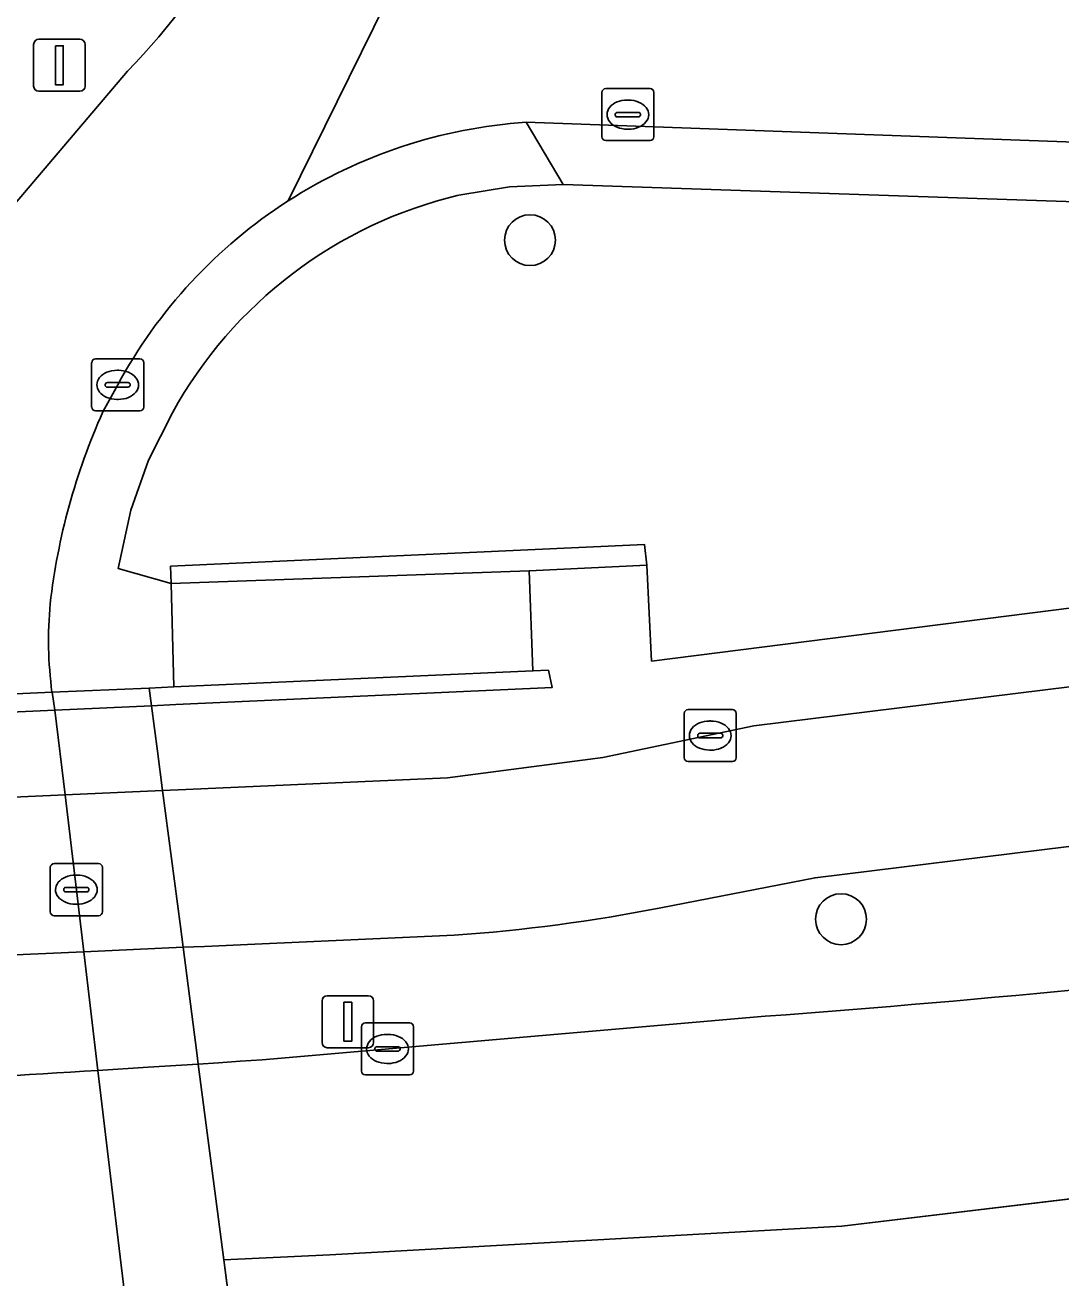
# Model space of a CAD drawing. Extents: x 161477 to 163040, y 383680 to 384871.
# Drawn here: x 161691.03 to 161710.95, y 384012.58 to 384036.66 of the extents above; entities that cross this region are included whole.
import ezdxf

# ---------------------------------------------------------------- set-up
doc = ezdxf.new("R2010")
doc.units = 0
for name, color, linetype in [('IMGEO_Berm_groen', 7, 'Continuous'), ('IMGEO_Boom', 7, 'Continuous'), ('IMGEO_Dek', 7, 'Continuous'), ('IMGEO_Fietspad_gesloten', 7, 'Continuous'), ('IMGEO_Fietspad_open', 7, 'Continuous'), ('IMGEO_Groenvoorziening', 7, 'Continuous'), ('IMGEO_Kolk', 7, 'Continuous'), ('IMGEO_Lichtmast', 7, 'Continuous'), ('IMGEO_Muur', 7, 'Continuous'), ('IMGEO_Rijbaan_lokaal_gesloten', 7, 'Continuous'), ('IMGEO_Verkeersbordpaal', 7, 'Continuous'), ('IMGEO_Voetpad_op_trap', 7, 'Continuous'), ('IMGEO_Voetpad_open', 7, 'Continuous')]:
    doc.layers.add(name, color=color, linetype=linetype)

msp = doc.modelspace()

# ---------------------------------------------------------------- linework, layer by layer
at = {"layer": 'IMGEO_Berm_groen'}
for points in [[(161757.379, 384031.316), (161757.305, 384031.876), (161733.987, 384032.488), (161701.381, 384033.589), (161700.35, 384033.55), (161699.371, 384033.385)], [(161693.867, 384029.204), (161693.407, 384028.292), (161693.069, 384027.332), (161692.822, 384026.215), (161693.842, 384025.924), (161693.834, 384026.258), (161702.945, 384026.672), (161702.989, 384026.278), (161703.08, 384024.434), (161757.379, 384031.316)], [(161763.653, 384027.361), (161706.222, 384020.27), (161703.259, 384019.694)], [(161699.282, 384019.167), (161695.454, 384018.996), (161694.486, 384018.953), (161694.073, 384018.934), (161694.337, 384016.907), (161694.365, 384016.691), (161694.752, 384016.717), (161695.172, 384016.745), (161695.591, 384016.774), (161705.264, 384017.609)], [(161694.073, 384018.934), (161692.164, 384018.849), (161687.924, 384018.659), (161687.567, 384018.643), (161674.305, 384018.049), (161674.555, 384015.819)], [(161692.437, 384016.569), (161693.401, 384016.629), (161694.365, 384016.691), (161694.337, 384016.907), (161694.073, 384018.934)]]:
    msp.add_lwpolyline(points, dxfattribs=at)
for centre, radius, start, end in [((161701.328, 384025.095), 8.518, 103.284, 151.1587), ((161697.018, 384051.523), 32.435, 274.0028, 281.094), ((161683.186, 384312.146), 295.363, 274.28671, 276.78778), ((161665.14, 384458.259), 442.533, 272.99059, 273.53643)]:
    msp.add_arc(centre, radius, start, end, dxfattribs=at)
at = {"layer": 'IMGEO_Boom'}
for centre in [(161700.742, 384032.522), (161706.722, 384019.474)]:
    msp.add_circle(centre, 0.489, dxfattribs=at)
at = {"layer": 'IMGEO_Dek'}
msp.add_lwpolyline([(161698.124, 383985.983), (161697.729, 383989.478), (161697.518, 383991.342), (161697.339, 383992.929), (161697.015, 383995.692), (161696.51, 384000), (161696.191, 384002.723), (161695.634, 384006.981), (161695.269, 384009.746), (161694.855, 384012.926), (161694.365, 384016.691), (161694.337, 384016.907), (161694.073, 384018.934), (161694.02, 384019.337), (161693.678, 384021.946), (161693.579, 384022.704), (161693.465, 384023.577), (161693.421, 384023.917), (161691.553, 384023.835), (161687.303, 384023.646), (161686.957, 384023.63), (161673.752, 384023.045)], dxfattribs=at)
at = {"layer": 'IMGEO_Fietspad_gesloten'}
for points in [[(161696.092, 384033.276), (161701.03, 384043.286)], [(161701.097, 384043.034), (161701.03, 384043.286), (161696.092, 384033.276)], [(161693.005, 384035.771), (161690.737, 384033.1)], [(161700.668, 384034.787), (161717.726, 384034.171), (161718.177, 384034.155), (161734.34, 384033.599), (161758.72, 384033.003), (161764.181, 384032.902)], [(161692.533, 384029.224), (161692.816, 384029.742)], [(161702.046, 383937.433), (161696.429, 383983.278), (161696.398, 383983.537), (161696.128, 383985.74), (161695.71, 383989.226), (161695.294, 383992.703), (161694.966, 383995.438), (161694.561, 383998.828), (161694.124, 384002.472), (161693.6, 384006.855), (161693.265, 384009.646), (161692.884, 384012.828), (161692.437, 384016.569), (161692.164, 384018.849), (161691.803, 384021.863), (161691.607, 384023.493), (161691.553, 384023.835)]]:
    msp.add_lwpolyline(points, dxfattribs=at)
for centre, radius, start, end in [((161683.173, 384045.296), 13.69, 315.908, 345.7125), ((161701.307, 384025.167), 9.641, 93.8003, 122.7463), ((161701.306, 384025.157), 9.649, 122.7089, 151.6304), ((161703.773, 384024.15), 12.332, 155.7055, 173.5477), ((161699.048, 384024.836), 7.562, 174.6859, 187.6043)]:
    msp.add_arc(centre, radius, start, end, dxfattribs=at)
at = {"layer": 'IMGEO_Fietspad_open'}
for points in [[(161763.653, 384027.361), (161763.253, 384030.692), (161762.659, 384030.32), (161759.087, 384029.863), (161705.045, 384023.188), (161702.143, 384022.584), (161699.157, 384022.191), (161694.128, 384021.966), (161693.678, 384021.946), (161694.02, 384019.337), (161694.073, 384018.934), (161694.486, 384018.953), (161695.454, 384018.996), (161699.282, 384019.167)], [(161703.259, 384019.694), (161706.222, 384020.27), (161763.653, 384027.361)]]:
    msp.add_lwpolyline(points, dxfattribs=at)
msp.add_lwpolyline([(161693.678, 384021.946), (161691.803, 384021.863), (161687.531, 384021.672), (161687.198, 384021.657), (161673.965, 384021.067), (161674.305, 384018.049), (161687.567, 384018.643), (161687.924, 384018.659), (161692.164, 384018.849), (161694.073, 384018.934), (161694.02, 384019.337)], close=True, dxfattribs=at)
msp.add_arc((161697.018, 384051.523), 32.435, 274.0028, 281.094, dxfattribs=at)
at = {"layer": 'IMGEO_Groenvoorziening'}
msp.add_lwpolyline([(161690.737, 384033.1), (161693.005, 384035.771)], dxfattribs=at)
msp.add_arc((161683.173, 384045.296), 13.69, 315.908, 345.7125, dxfattribs=at)
at = {"layer": 'IMGEO_Kolk'}
for p, q in [((161702.198, 384035.435), (161703.05, 384035.435)), ((161702.123, 384034.509), (161702.123, 384035.361)), ((161702.611, 384035.215), (161702.636, 384035.215)), ((161703.124, 384035.361), (161703.124, 384034.509)), ((161702.425, 384034.978), (161702.823, 384034.978)), ((161702.382, 384034.929), (161702.382, 384034.941)), ((161702.82, 384034.892), (161702.422, 384034.892)), ((161702.866, 384034.941), (161702.866, 384034.929)), ((161702.634, 384034.655), (161702.609, 384034.655)), ((161703.05, 384034.435), (161702.198, 384034.435)), ((161692.315, 384029.316), (161692.315, 384030.168)), ((161692.39, 384030.242), (161693.242, 384030.242)), ((161693.316, 384030.168), (161693.316, 384029.316)), ((161692.803, 384030.022), (161692.828, 384030.022)), ((161692.574, 384029.736), (161692.574, 384029.748)), ((161693.012, 384029.699), (161692.614, 384029.699)), ((161692.617, 384029.785), (161693.015, 384029.785)), ((161693.058, 384029.748), (161693.058, 384029.736)), ((161692.826, 384029.462), (161692.801, 384029.462)), ((161693.242, 384029.242), (161692.39, 384029.242)), ((161703.707, 384022.577), (161703.707, 384023.429)), ((161703.782, 384023.503), (161704.634, 384023.503)), ((161704.708, 384023.429), (161704.708, 384022.577)), ((161704.195, 384023.283), (161704.22, 384023.283)), ((161703.966, 384022.997), (161703.966, 384023.009)), ((161704.404, 384022.96), (161704.006, 384022.96)), ((161704.009, 384023.046), (161704.407, 384023.046)), ((161704.45, 384023.009), (161704.45, 384022.997)), ((161704.218, 384022.723), (161704.193, 384022.723)), ((161704.634, 384022.503), (161703.782, 384022.503)), ((161691.595, 384020.542), (161692.447, 384020.542)), ((161691.52, 384019.616), (161691.52, 384020.468)), ((161692.008, 384020.322), (161692.033, 384020.322)), ((161692.521, 384020.468), (161692.521, 384019.616)), ((161691.779, 384020.036), (161691.779, 384020.048)), ((161691.822, 384020.085), (161692.22, 384020.085)), ((161692.263, 384020.048), (161692.263, 384020.036)), ((161692.217, 384019.999), (161691.819, 384019.999)), ((161692.447, 384019.542), (161691.595, 384019.542)), ((161692.031, 384019.762), (161692.006, 384019.762)), ((161697.502, 384016.556), (161697.502, 384017.408)), ((161697.577, 384017.482), (161698.429, 384017.482)), ((161698.503, 384017.408), (161698.503, 384016.556)), ((161697.99, 384017.262), (161698.015, 384017.262)), ((161697.761, 384016.976), (161697.761, 384016.988)), ((161698.199, 384016.939), (161697.801, 384016.939)), ((161697.804, 384017.025), (161698.202, 384017.025)), ((161698.245, 384016.988), (161698.245, 384016.976)), ((161698.013, 384016.702), (161697.988, 384016.702)), ((161698.429, 384016.482), (161697.577, 384016.482))]:
    msp.add_line(p, q, dxfattribs=at)
for points in [[(161702.198, 384035.435), (161703.05, 384035.435)], [(161702.123, 384034.509), (161702.123, 384035.361)], [(161703.124, 384035.361), (161703.124, 384034.509)], [(161703.05, 384034.435), (161702.198, 384034.435)], [(161692.315, 384029.316), (161692.315, 384030.168)], [(161692.39, 384030.242), (161693.242, 384030.242)], [(161693.316, 384030.168), (161693.316, 384029.316)], [(161693.242, 384029.242), (161692.39, 384029.242)], [(161703.707, 384022.577), (161703.707, 384023.429)], [(161703.782, 384023.503), (161704.634, 384023.503)], [(161704.708, 384023.429), (161704.708, 384022.577)], [(161704.634, 384022.503), (161703.782, 384022.503)], [(161691.595, 384020.542), (161692.447, 384020.542)], [(161691.52, 384019.616), (161691.52, 384020.468)], [(161692.521, 384020.468), (161692.521, 384019.616)], [(161692.447, 384019.542), (161691.595, 384019.542)], [(161697.502, 384016.556), (161697.502, 384017.408)], [(161697.577, 384017.482), (161698.429, 384017.482)], [(161698.503, 384017.408), (161698.503, 384016.556)], [(161698.429, 384016.482), (161697.577, 384016.482)]]:
    msp.add_lwpolyline(points, dxfattribs=at)
for centre, radius, start, end in [((161702.2, 384035.359), 0.0765, 91.552, 178.448), ((161702.2, 384035.359), 0.0765, 91.552, 178.448), ((161703.048, 384035.359), 0.0765, 1.552, 88.448), ((161703.048, 384035.359), 0.0765, 1.552, 88.448), ((161702.422, 384034.938), 0.0403, 85.8775, 175.7526), ((161702.827, 384034.94), 0.0386, 1.7309, 96.639), ((161702.419, 384034.928), 0.0366, 178.938, 274.7102), ((161702.823, 384034.935), 0.043, 264.8664, 352.4533), ((161702.2, 384034.511), 0.0765, 181.552, 268.448), ((161702.2, 384034.511), 0.0765, 181.552, 268.448), ((161703.048, 384034.511), 0.0765, 271.552, 358.448), ((161703.048, 384034.511), 0.0765, 271.552, 358.448), ((161692.392, 384030.166), 0.0765, 91.552, 178.448), ((161692.392, 384030.166), 0.0765, 91.552, 178.448), ((161693.24, 384030.166), 0.0765, 1.552, 88.448), ((161693.24, 384030.166), 0.0765, 1.552, 88.448), ((161692.614, 384029.745), 0.0403, 85.8775, 175.7526), ((161692.611, 384029.735), 0.0366, 178.938, 274.7102), ((161693.015, 384029.742), 0.043, 264.8664, 352.4533), ((161693.019, 384029.747), 0.0386, 1.7309, 96.639), ((161692.392, 384029.318), 0.0765, 181.552, 268.448), ((161692.392, 384029.318), 0.0765, 181.552, 268.448), ((161693.24, 384029.318), 0.0765, 271.552, 358.448), ((161693.24, 384029.318), 0.0765, 271.552, 358.448), ((161703.784, 384023.427), 0.0765, 91.552, 178.448), ((161703.784, 384023.427), 0.0765, 91.552, 178.448), ((161704.632, 384023.427), 0.0765, 1.552, 88.448), ((161704.632, 384023.427), 0.0765, 1.552, 88.448), ((161704.006, 384023.006), 0.0403, 85.8775, 175.7526), ((161704.003, 384022.996), 0.0366, 178.938, 274.7102), ((161704.407, 384023.003), 0.043, 264.8664, 352.4533), ((161704.411, 384023.008), 0.0386, 1.7309, 96.639), ((161703.784, 384022.579), 0.0765, 181.552, 268.448), ((161703.784, 384022.579), 0.0765, 181.552, 268.448), ((161704.632, 384022.579), 0.0765, 271.552, 358.448), ((161704.632, 384022.579), 0.0765, 271.552, 358.448), ((161691.597, 384020.466), 0.0765, 91.552, 178.448), ((161691.597, 384020.466), 0.0765, 91.552, 178.448), ((161692.445, 384020.466), 0.0765, 1.552, 88.448), ((161692.445, 384020.466), 0.0765, 1.552, 88.448), ((161691.819, 384020.045), 0.0403, 85.8775, 175.7526), ((161691.816, 384020.035), 0.0366, 178.938, 274.7102), ((161692.22, 384020.042), 0.043, 264.8664, 352.4533), ((161692.224, 384020.047), 0.0386, 1.7309, 96.639), ((161691.597, 384019.618), 0.0765, 181.552, 268.448), ((161691.597, 384019.618), 0.0765, 181.552, 268.448), ((161692.445, 384019.618), 0.0765, 271.552, 358.448), ((161692.445, 384019.618), 0.0765, 271.552, 358.448), ((161697.579, 384017.406), 0.0765, 91.552, 178.448), ((161697.579, 384017.406), 0.0765, 91.552, 178.448), ((161698.427, 384017.406), 0.0765, 1.552, 88.448), ((161698.427, 384017.406), 0.0765, 1.552, 88.448), ((161697.801, 384016.985), 0.0403, 85.8775, 175.7526), ((161697.798, 384016.975), 0.0366, 178.938, 274.7102), ((161698.202, 384016.982), 0.043, 264.8664, 352.4533), ((161698.206, 384016.987), 0.0386, 1.7309, 96.639), ((161697.579, 384016.558), 0.0765, 181.552, 268.448), ((161697.579, 384016.558), 0.0765, 181.552, 268.448), ((161698.427, 384016.558), 0.0765, 271.552, 358.448), ((161698.427, 384016.558), 0.0765, 271.552, 358.448)]:
    msp.add_arc(centre, radius, start, end, dxfattribs=at)
for centre, major_axis, ratio, start_param, end_param in [((161702.61, 384034.935), (-0.387, 0.002), 0.722429, 4.712389, 7.853982), ((161702.635, 384034.935), (-0.39, 0.002), 0.717154, 1.570796, 4.712389), ((161692.802, 384029.742), (-0.387, 0.002), 0.722429, 4.712389, 7.853982), ((161692.827, 384029.742), (-0.39, 0.002), 0.717154, 1.570796, 4.712389), ((161704.194, 384023.003), (-0.387, 0.002), 0.722429, 4.712389, 7.853982), ((161704.219, 384023.003), (-0.39, 0.002), 0.717154, 1.570796, 4.712389), ((161692.007, 384020.042), (-0.387, 0.002), 0.722429, 4.712389, 7.853982), ((161692.032, 384020.042), (-0.39, 0.002), 0.717154, 1.570796, 4.712389), ((161697.989, 384016.982), (-0.387, 0.002), 0.722429, 4.712389, 7.853982), ((161698.014, 384016.982), (-0.39, 0.002), 0.717154, 1.570796, 4.712389)]:
    msp.add_ellipse(centre, major_axis=major_axis, ratio=ratio, start_param=start_param, end_param=end_param, dxfattribs=at)
at = {"layer": 'IMGEO_Lichtmast'}
for p, q in [((161696.744, 384017.105), (161696.744, 384017.905)), ((161696.744, 384017.905), (161696.744, 384017.105)), ((161696.844, 384018.005), (161697.634, 384018.005)), ((161697.634, 384018.005), (161696.844, 384018.005)), ((161697.734, 384017.905), (161697.734, 384017.105)), ((161697.734, 384017.105), (161697.734, 384017.905)), ((161697.634, 384017.005), (161696.844, 384017.005)), ((161696.844, 384017.005), (161697.634, 384017.005))]:
    msp.add_line(p, q, dxfattribs=at)
msp.add_lwpolyline([(161697.164, 384017.88), (161697.314, 384017.88), (161697.314, 384017.13), (161697.164, 384017.13), (161697.164, 384017.88)], dxfattribs=at)
for centre, start, end in [((161696.844, 384017.905), 90, 180), ((161696.844, 384017.905), 90, 180), ((161697.634, 384017.905), 0, 90), ((161697.634, 384017.905), 360, 90), ((161696.844, 384017.105), 180, 270), ((161696.844, 384017.105), 180, 270), ((161697.634, 384017.105), 270, 0), ((161697.634, 384017.105), 270, 0)]:
    msp.add_arc(centre, 0.1, start, end, dxfattribs=at)
at = {"layer": 'IMGEO_Muur'}
for points in [[(161702.945, 384026.672), (161693.834, 384026.258), (161693.842, 384025.924), (161700.729, 384026.171), (161702.989, 384026.278)], [(161700.797, 384024.245), (161693.893, 384023.938), (161693.421, 384023.917), (161693.465, 384023.577), (161693.934, 384023.598), (161701.166, 384023.924), (161701.095, 384024.258)], [(161693.465, 384023.577), (161693.421, 384023.917), (161691.553, 384023.835), (161687.303, 384023.646), (161686.957, 384023.63), (161673.752, 384023.045), (161673.782, 384022.691), (161686.999, 384023.286), (161687.356, 384023.302), (161691.607, 384023.493)]]:
    msp.add_lwpolyline(points, close=True, dxfattribs=at)
at = {"layer": 'IMGEO_Rijbaan_lokaal_gesloten'}
for points in [[(161705.264, 384017.609), (161695.591, 384016.774), (161695.172, 384016.745), (161694.752, 384016.717), (161694.365, 384016.691), (161694.855, 384012.926), (161696.893, 384013.027), (161706.74, 384013.577), (161721.837, 384015.377), (161753.08, 384019.028), (161795.621, 384024.429), (161827.864, 384028.429), (161871.905, 384033.68), (161895.749, 384036.581), (161917.195, 384039.231), (161945.288, 384042.532), (161960.735, 384044.482), (161993.828, 384048.483), (162005.138, 384049.833), (162024.421, 384052.135)], [(161871.905, 384033.68), (161827.864, 384028.429), (161795.621, 384024.429), (161753.08, 384019.028), (161721.837, 384015.377), (161706.74, 384013.577), (161696.893, 384013.027), (161694.855, 384012.926), (161695.269, 384009.746), (161701.12, 384010.023), (161710.519, 384010.823), (161724.566, 384012.374), (161779.16, 384018.826), (161800.208, 384021.201), (161822.654, 384023.966), (161852.473, 384027.711), (161858.477, 384028.412), (161863.792, 384029.049)], [(161674.555, 384015.819), (161675.637, 384006.22), (161683.418, 384006.43), (161689.035, 384006.625), (161689.494, 384006.641), (161693.6, 384006.855), (161695.634, 384006.981), (161694.855, 384012.926), (161694.365, 384016.691)], [(161694.365, 384016.691), (161693.401, 384016.629), (161692.437, 384016.569)]]:
    msp.add_lwpolyline(points, dxfattribs=at)
for centre, radius, start, end in [((161683.186, 384312.146), 295.363, 274.28671, 276.78778), ((161665.14, 384458.259), 442.533, 272.99059, 273.53643)]:
    msp.add_arc(centre, radius, start, end, dxfattribs=at)
at = {"layer": 'IMGEO_Verkeersbordpaal'}
for p, q in [((161691.199, 384035.484), (161691.199, 384036.284)), ((161691.199, 384036.284), (161691.199, 384035.484)), ((161691.299, 384036.384), (161692.089, 384036.384)), ((161692.089, 384036.384), (161691.299, 384036.384)), ((161692.189, 384036.284), (161692.189, 384035.484)), ((161692.189, 384035.484), (161692.189, 384036.284)), ((161692.089, 384035.384), (161691.299, 384035.384)), ((161691.299, 384035.384), (161692.089, 384035.384))]:
    msp.add_line(p, q, dxfattribs=at)
msp.add_lwpolyline([(161691.619, 384036.259), (161691.769, 384036.259), (161691.769, 384035.509), (161691.619, 384035.509), (161691.619, 384036.259)], dxfattribs=at)
for centre, start, end in [((161691.299, 384036.284), 90, 180), ((161691.299, 384036.284), 90, 180), ((161692.089, 384036.284), 0, 90), ((161692.089, 384036.284), 360, 90), ((161691.299, 384035.484), 180, 270), ((161691.299, 384035.484), 180, 270), ((161692.089, 384035.484), 270, 0), ((161692.089, 384035.484), 270, 0)]:
    msp.add_arc(centre, 0.1, start, end, dxfattribs=at)
at = {"layer": 'IMGEO_Voetpad_op_trap'}
msp.add_lwpolyline([(161700.729, 384026.171), (161693.842, 384025.924), (161693.893, 384023.938), (161700.797, 384024.245)], close=True, dxfattribs=at)
at = {"layer": 'IMGEO_Voetpad_open'}
for points in [[(161758.72, 384033.003), (161734.34, 384033.599), (161718.177, 384034.155), (161717.726, 384034.171), (161700.668, 384034.787), (161701.381, 384033.589), (161733.987, 384032.488), (161757.305, 384031.876), (161757.379, 384031.316), (161703.08, 384024.434), (161702.989, 384026.278), (161700.729, 384026.171), (161700.797, 384024.245), (161701.095, 384024.258), (161701.166, 384023.924), (161693.934, 384023.598), (161693.465, 384023.577), (161693.579, 384022.704), (161693.678, 384021.946), (161694.128, 384021.966), (161699.157, 384022.191), (161702.143, 384022.584), (161705.045, 384023.188), (161759.087, 384029.863)], [(161693.465, 384023.577), (161691.607, 384023.493), (161687.356, 384023.302), (161686.999, 384023.286), (161673.782, 384022.691), (161673.965, 384021.067), (161687.198, 384021.657), (161687.531, 384021.672), (161691.803, 384021.863), (161693.678, 384021.946), (161693.579, 384022.704)]]:
    msp.add_lwpolyline(points, close=True, dxfattribs=at)
for points in [[(161699.371, 384033.385), (161700.35, 384033.55), (161701.381, 384033.589), (161700.668, 384034.787)], [(161692.816, 384029.742), (161692.533, 384029.224)], [(161695.269, 384009.746), (161694.855, 384012.926), (161694.365, 384016.691), (161694.337, 384016.907), (161694.073, 384018.934), (161694.02, 384019.337), (161693.678, 384021.946), (161693.579, 384022.704), (161693.465, 384023.577), (161693.421, 384023.917), (161693.893, 384023.938), (161693.842, 384025.924), (161692.822, 384026.215), (161693.069, 384027.332), (161693.407, 384028.292), (161693.867, 384029.204)], [(161691.553, 384023.835), (161691.607, 384023.493), (161691.803, 384021.863), (161692.164, 384018.849), (161692.437, 384016.569), (161692.884, 384012.828), (161693.265, 384009.646), (161693.6, 384006.855), (161694.124, 384002.472), (161694.561, 383998.828), (161694.966, 383995.438), (161695.294, 383992.703), (161695.71, 383989.226), (161696.128, 383985.74), (161696.398, 383983.537), (161696.429, 383983.278), (161702.046, 383937.433)]]:
    msp.add_lwpolyline(points, dxfattribs=at)
for centre, radius, start, end in [((161701.307, 384025.167), 9.641, 93.8003, 122.7463), ((161701.306, 384025.157), 9.649, 122.7089, 151.6304), ((161701.328, 384025.095), 8.518, 103.284, 151.1587), ((161703.773, 384024.15), 12.332, 155.7055, 173.5477), ((161699.048, 384024.836), 7.562, 174.6859, 187.6043)]:
    msp.add_arc(centre, radius, start, end, dxfattribs=at)

doc.saveas('drawing.dxf')
